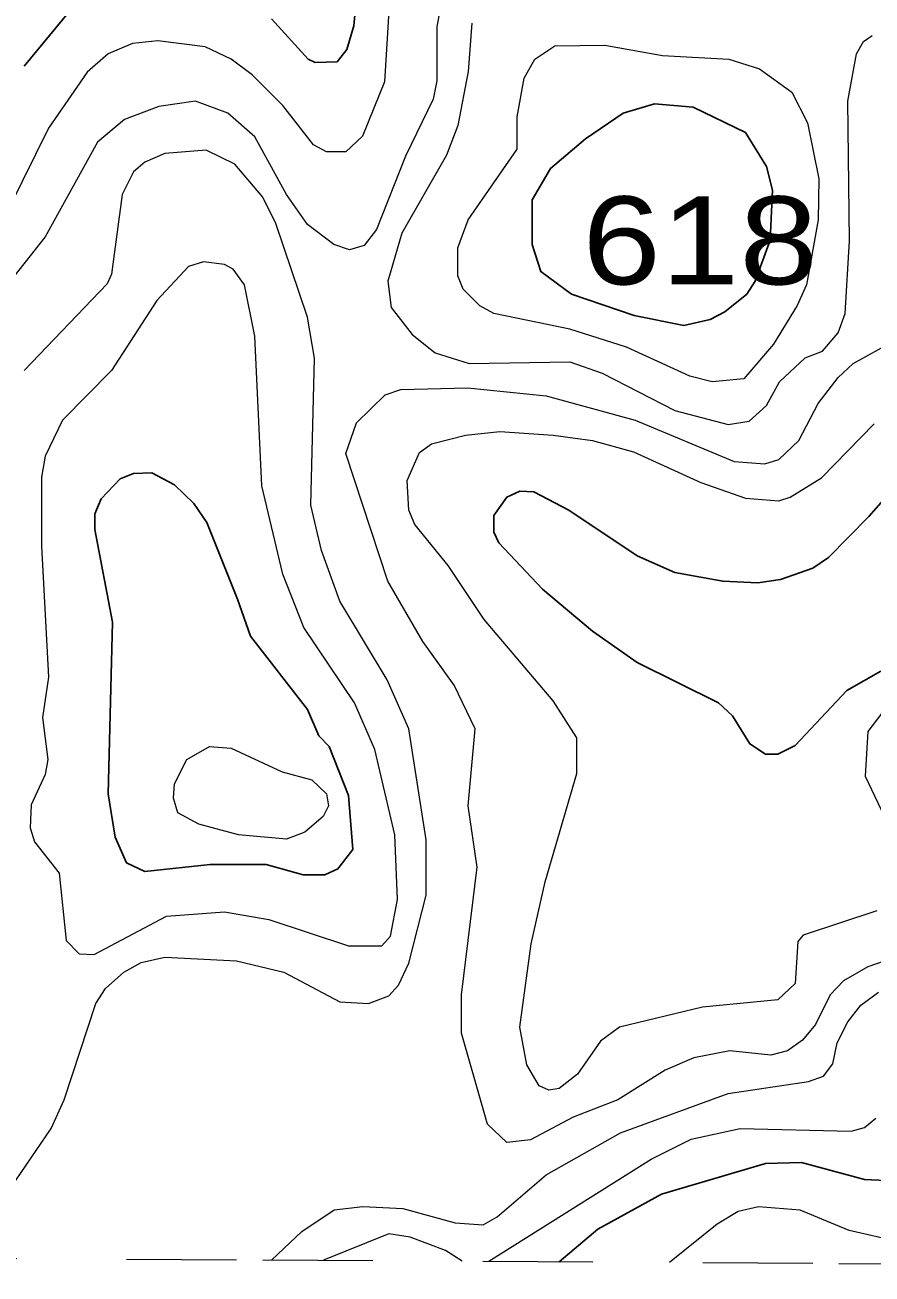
# Model space of a CAD drawing. Extents: x 577 to 602.9, y 7483.8 to 7511.6.
# Drawn here: x 591.983 to 592.753, y 7483.83 to 7484.965 of the extents above; entities that cross this region are included whole.
import ezdxf
from ezdxf.enums import TextEntityAlignment as Align

# ---------------------------------------------------------------- set-up
doc = ezdxf.new("R2010")
doc.units = 0
doc.header["$LTSCALE"] = 0.032
doc.linetypes.add('SHORT_DASHED', pattern=[2.7, 1.5, -1.2])
for name, color, linetype, lineweight in [('1', 7, 'Continuous', 25), ('2', 7, 'Continuous', 13), ('62', 7, 'SHORT_DASHED', 13)]:
    doc.layers.add(name, color=color, linetype=linetype, lineweight=lineweight)
doc.layers.add('61', color=7, linetype='Continuous')

msp = doc.modelspace()

# ---------------------------------------------------------------- linework, layer by layer
at = {"layer": '1'}
for points in [[(592.2939, 7485.0886), (592.2819, 7484.9646), (592.2756, 7484.9431), (592.2668, 7484.932), (592.247, 7484.9312), (592.2406, 7484.9344), (592.2072, 7484.9709)], [(592.0283, 7484.9837), (591.9822, 7484.928)], [(592.7614, 7484.3777), (592.7304, 7484.3603), (592.6835, 7484.3102), (592.6676, 7484.3022), (592.6565, 7484.3022), (592.6422, 7484.3117), (592.6263, 7484.3372), (592.6135, 7484.3491), (592.5396, 7484.3857), (592.499, 7484.4143), (592.4537, 7484.4525), (592.4139, 7484.4946), (592.4092, 7484.5042), (592.4092, 7484.5193), (592.4211, 7484.536), (592.433, 7484.5416), (592.4458, 7484.5408), (592.4776, 7484.5241), (592.5396, 7484.4827), (592.5738, 7484.4676), (592.6175, 7484.4596), (592.6493, 7484.4581), (592.67, 7484.4612), (592.6994, 7484.4716), (592.7137, 7484.4811), (592.7503, 7484.5185), (592.8457, 7484.6266)], [(592.7917, 7483.9134), (592.7463, 7483.9157), (592.6891, 7483.9309), (592.6565, 7483.9301), (592.5619, 7483.9022), (592.5038, 7483.8704), (592.4689, 7483.8408)]]:
    msp.add_lwpolyline(points, dxfattribs=at)
for points in [[(592.537, 7484.7012), (592.582, 7484.6922), (592.6062, 7484.6977), (592.6193, 7484.7046), (592.6393, 7484.7205), (592.6469, 7484.7324), (592.6605, 7484.7698), (592.6628, 7484.8151), (592.6573, 7484.8366), (592.6382, 7484.8676), (592.5905, 7484.8906), (592.5555, 7484.8938), (592.5269, 7484.8851), (592.4927, 7484.862), (592.4609, 7484.835), (592.4442, 7484.8063), (592.4442, 7484.7658), (592.4521, 7484.7411), (592.4799, 7484.7205)], [(592.1762, 7484.4432), (592.1484, 7484.5129), (592.1364, 7484.5304), (592.1189, 7484.5471), (592.0983, 7484.5583), (592.0816, 7484.5575), (592.0696, 7484.5527), (592.0521, 7484.5344), (592.0466, 7484.5209), (592.0466, 7484.5066), (592.0625, 7484.4223), (592.0585, 7484.2664), (592.0649, 7484.2267), (592.0752, 7484.2036), (592.0919, 7484.1957), (592.1515, 7484.202), (592.2024, 7484.202), (592.2358, 7484.1925), (592.2557, 7484.1925), (592.2676, 7484.198), (592.2812, 7484.2155), (592.2772, 7484.2648), (592.2597, 7484.3094), (592.2501, 7484.3189), (592.2398, 7484.3428), (592.1881, 7484.4096)]]:
    msp.add_lwpolyline(points, close=True, dxfattribs=at)
at = {"layer": '2'}
for points in [[(592.367, 7485.0163), (592.3575, 7484.9638), (592.3575, 7484.9145), (592.3543, 7484.8978), (592.3289, 7484.8461), (592.3026, 7484.7793), (592.2915, 7484.765), (592.278, 7484.761), (592.2637, 7484.7658), (592.2398, 7484.7841), (592.2207, 7484.8111), (592.1921, 7484.8636), (592.1674, 7484.8851), (592.138, 7484.8962), (592.1046, 7484.8914), (592.0736, 7484.8795), (592.049, 7484.8588), (592.0013, 7484.7729), (591.9257, 7484.6775)], [(592.3161, 7485.0131), (592.3098, 7484.9137), (592.2899, 7484.8644), (592.2748, 7484.8501), (592.2573, 7484.8501), (592.2454, 7484.8564), (592.2175, 7484.8922), (592.1897, 7484.9201), (592.1706, 7484.9344), (592.1468, 7484.9455), (592.1038, 7484.9511), (592.0808, 7484.9487), (592.0585, 7484.9391), (592.0394, 7484.9224), (592.0044, 7484.8716), (591.9686, 7484.7992)], [(592.3893, 7484.967), (592.3861, 7484.9232), (592.3766, 7484.8739), (592.3662, 7484.8469), (592.3257, 7484.7761), (592.313, 7484.7324), (592.3161, 7484.7085), (592.3352, 7484.6839), (592.3559, 7484.6672), (592.3869, 7484.6576), (592.4784, 7484.6592), (592.5078, 7484.6489), (592.5738, 7484.6147), (592.6223, 7484.602), (592.6414, 7484.6052), (592.6573, 7484.6195), (592.6691, 7484.6409), (592.6924, 7484.6628), (592.7082, 7484.6688), (592.7225, 7484.6855), (592.7288, 7484.703), (592.7328, 7484.769), (592.7312, 7484.8962), (592.7392, 7484.9391), (592.7455, 7484.9503), (592.7535, 7484.9558)], [(591.9472, 7483.8752), (592.0068, 7483.9619), (592.0187, 7483.9881), (592.0474, 7484.0756), (592.0561, 7484.0891), (592.0728, 7484.1042), (592.0887, 7484.113), (592.1102, 7484.1177), (592.1754, 7484.1145), (592.2183, 7484.1042), (592.2692, 7484.0772), (592.2955, 7484.0756), (592.3138, 7484.0827), (592.3225, 7484.0923), (592.332, 7484.1122), (592.3479, 7484.1742), (592.3479, 7484.2243), (592.332, 7484.3253), (592.3122, 7484.3698), (592.2692, 7484.4414), (592.2525, 7484.4875), (592.243, 7484.5288), (592.2462, 7484.6624), (592.2398, 7484.6998), (592.2112, 7484.7849), (592.1992, 7484.8087), (592.1738, 7484.8389), (592.1476, 7484.8517), (592.1102, 7484.8485), (592.0919, 7484.8405), (592.0816, 7484.8318), (592.0712, 7484.8111), (592.0617, 7484.7388), (592.0577, 7484.73), (591.9822, 7484.6513)], [(592.8131, 7484.1312), (592.7495, 7484.109), (592.7272, 7484.0963), (592.7153, 7484.0835), (592.7018, 7484.0565), (592.6899, 7484.0422), (592.6764, 7484.0326), (592.6612, 7484.0287), (592.6239, 7484.0326), (592.5913, 7484.0263), (592.565, 7484.0151), (592.5221, 7483.9881), (592.4815, 7483.9722), (592.4426, 7483.9515), (592.4211, 7483.9491), (592.4036, 7483.9658), (592.3798, 7484.0485), (592.3798, 7484.0835), (592.3941, 7484.1996), (592.3861, 7484.2553), (592.3925, 7484.3253), (592.3734, 7484.365), (592.3448, 7484.4048), (592.313, 7484.4596), (592.2748, 7484.5757), (592.2843, 7484.6036), (592.3106, 7484.629), (592.3249, 7484.6338), (592.3853, 7484.6354), (592.4569, 7484.6282), (592.538, 7484.606), (592.6278, 7484.5686), (592.6557, 7484.5662), (592.6684, 7484.5702), (592.6867, 7484.5877), (592.7042, 7484.6211), (592.7225, 7484.6449), (592.736, 7484.6576), (592.7734, 7484.6783)], [(592.7575, 7484.1599), (592.6907, 7484.1376), (592.6859, 7484.132), (592.6835, 7484.0939), (592.6676, 7484.0788), (592.5992, 7484.0724), (592.5237, 7484.0541), (592.5062, 7484.0414), (592.4855, 7484.0112), (592.4688, 7483.9984), (592.4593, 7483.9969), (592.4505, 7484.0008), (592.4394, 7484.0199), (592.433, 7484.0541), (592.4434, 7484.1297), (592.4561, 7484.1861), (592.4847, 7484.2847), (592.4847, 7484.3173), (592.4632, 7484.3507), (592.4004, 7484.4247), (592.3678, 7484.474), (592.3376, 7484.5113), (592.332, 7484.5241), (592.3305, 7484.5511), (592.3416, 7484.5765), (592.3527, 7484.5845), (592.3837, 7484.5924), (592.4147, 7484.5956), (592.4632, 7484.5924), (592.499, 7484.5877), (592.5364, 7484.5773), (592.5976, 7484.5495), (592.6382, 7484.5352), (592.6684, 7484.5328), (592.6787, 7484.536), (592.7074, 7484.5535), (592.7551, 7484.6028)], [(592.7622, 7484.3396), (592.7495, 7484.3229), (592.7471, 7484.2823), (592.7821, 7484.2084)], [(592.2074, 7483.8424), (592.2347, 7483.8682), (592.2642, 7483.888), (592.2903, 7483.891), (592.3266, 7483.8893), (592.3742, 7483.876), (592.3996, 7483.8744), (592.4124, 7483.8816), (592.4569, 7483.9197), (592.5245, 7483.9579), (592.6223, 7483.9937), (592.6954, 7484.0048), (592.709, 7484.0096), (592.7177, 7484.0207), (592.7217, 7484.0398), (592.7312, 7484.0589), (592.7432, 7484.074), (592.7591, 7484.0859)], [(592.4048, 7483.8412), (592.5523, 7483.934), (592.5889, 7483.9523), (592.6334, 7483.9619), (592.7344, 7483.9595), (592.7463, 7483.9627), (592.7567, 7483.9714)], [(592.9597, 7483.8379), (592.9602, 7483.8451), (592.9522, 7483.8599), (592.9412, 7483.8729), (592.9265, 7483.8809), (592.8772, 7483.8809), (592.8194, 7483.8645), (592.7777, 7483.859), (592.7326, 7483.8691), (592.688, 7483.8876), (592.65, 7483.8906), (592.6315, 7483.8864), (592.6125, 7483.875), (592.5691, 7483.8402)], [(592.3805, 7483.8414), (592.3653, 7483.851), (592.3333, 7483.8632), (592.3139, 7483.8661), (592.2544, 7483.8422)]]:
    msp.add_lwpolyline(points, dxfattribs=at)
for points in [[(592.6366, 7484.6437), (592.608, 7484.6409), (592.5875, 7484.6462), (592.5299, 7484.6724), (592.4784, 7484.6887), (592.4092, 7484.703), (592.3965, 7484.7101), (592.3813, 7484.7252), (592.3766, 7484.7372), (592.3766, 7484.7626), (592.3861, 7484.7881), (592.4306, 7484.8525), (592.4306, 7484.8819), (592.437, 7484.9169), (592.4465, 7484.9344), (592.4648, 7484.9463), (592.5102, 7484.9471), (592.5626, 7484.9376), (592.6231, 7484.9344), (592.6509, 7484.9256), (592.6803, 7484.9042), (592.6946, 7484.8763), (592.705, 7484.8254), (592.7042, 7484.7881), (592.6938, 7484.7292), (592.6852, 7484.7104), (592.6636, 7484.6751)], [(592.3012, 7484.3065), (592.2827, 7484.3491), (592.2366, 7484.4175), (592.2175, 7484.466), (592.1985, 7484.5463), (592.1921, 7484.6823), (592.1826, 7484.7292), (592.1722, 7484.7435), (592.1643, 7484.7475), (592.1452, 7484.7499), (592.1317, 7484.7459), (592.103, 7484.7149), (592.0617, 7484.6513), (592.0172, 7484.606), (592.0013, 7484.5734), (591.9981, 7484.5543), (591.9981, 7484.4915), (592.0044, 7484.3722), (591.9989, 7484.3356), (592.0036, 7484.2974), (592.0013, 7484.2839), (591.9885, 7484.2561), (591.9877, 7484.2354), (591.9917, 7484.2227), (592.014, 7484.1941), (592.0203, 7484.1328), (592.0323, 7484.1209), (592.0458, 7484.1201), (592.1118, 7484.1551), (592.1643, 7484.1591), (592.2048, 7484.1519), (592.2772, 7484.1281), (592.3074, 7484.1281), (592.3153, 7484.1368), (592.3217, 7484.1702), (592.3193, 7484.229)], [(592.2573, 7484.2664), (592.2589, 7484.2553), (592.2541, 7484.2457), (592.2374, 7484.2314), (592.2207, 7484.2251), (592.177, 7484.229), (592.1412, 7484.2386), (592.1221, 7484.2489), (592.1181, 7484.2624), (592.1189, 7484.2752), (592.1301, 7484.2974), (592.1507, 7484.3094), (592.1706, 7484.3078), (592.2167, 7484.2863), (592.2438, 7484.2791)]]:
    msp.add_lwpolyline(points, close=True, dxfattribs=at)
at = {"layer": '62'}
msp.add_lwpolyline([(587.4843, 7483.8703), (588.0082, 7483.8673), (588.532, 7483.8643), (589.0559, 7483.8612), (589.5798, 7483.8581), (590.1037, 7483.855), (590.6276, 7483.8519), (591.1515, 7483.8488), (591.6754, 7483.8456), (592.1993, 7483.8425), (592.7232, 7483.8393), (593.247, 7483.8361), (593.7709, 7483.8329), (594.2948, 7483.8296)], dxfattribs=at)

# ---------------------------------------------------------------- texts
at = {"layer": '61', "width": 1.2}
msp.add_text('618', height=0.08, dxfattribs=at).set_placement((592.5969, 7484.7295), align=Align.CENTER)

doc.saveas('drawing.dxf')
